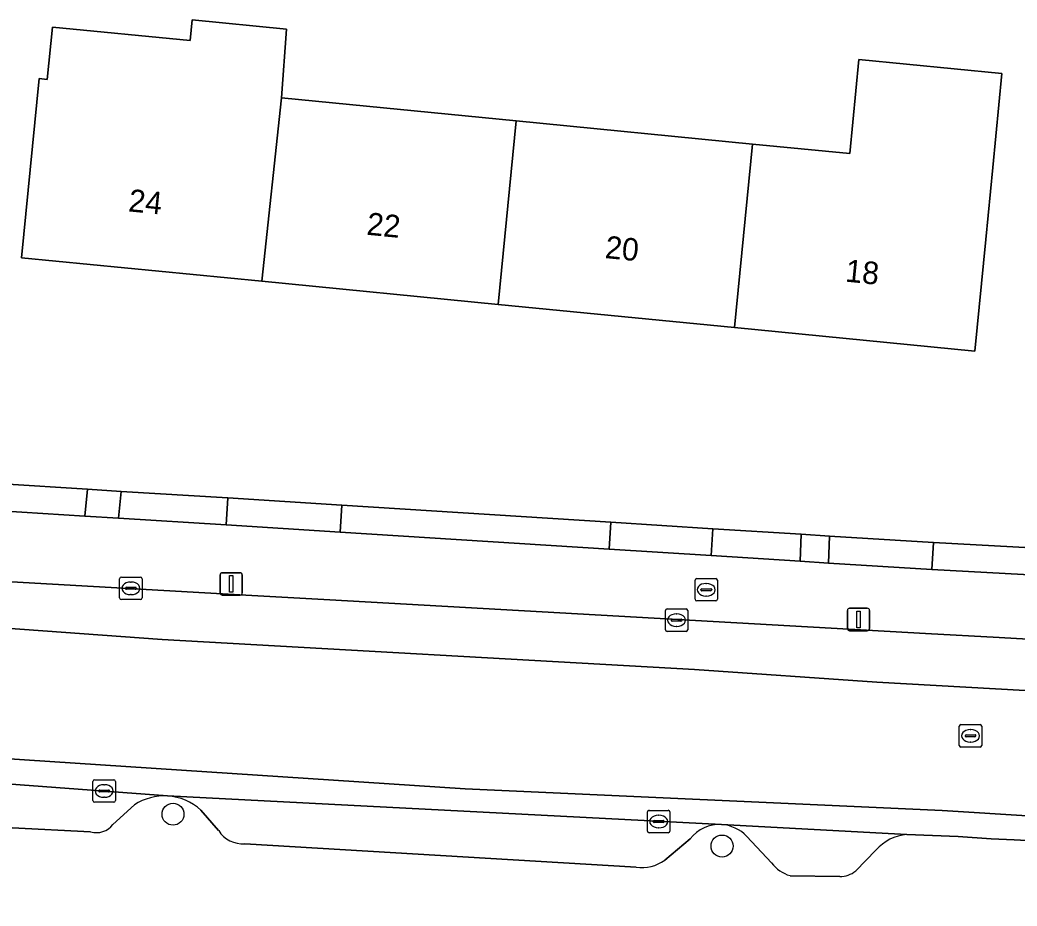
# Model space of a CAD drawing. Extents: x 163008 to 163854, y 382777 to 383982.
# Drawn here: x 163524.84 to 163569.25, y 383844.11 to 383883.57 of the extents above; entities that cross this region are included whole.
import ezdxf

# ---------------------------------------------------------------- set-up
doc = ezdxf.new("R2010")
doc.units = 0
for name, color, linetype in [('IMGEO_Boom', 7, 'Continuous'), ('IMGEO_Brandkraan', 7, 'Continuous'), ('IMGEO_Erf', 7, 'Continuous'), ('IMGEO_Groenvoorziening', 7, 'Continuous'), ('IMGEO_Kolk', 7, 'Continuous'), ('IMGEO_Lichtmast', 7, 'Continuous'), ('IMGEO_Pand', 7, 'Continuous'), ('IMGEO_Pand_nummerreeks', 7, 'Continuous'), ('IMGEO_Parkeervlak_open', 7, 'Continuous'), ('IMGEO_Rijbaan_lokaal_open', 7, 'Continuous'), ('IMGEO_Rioolput', 7, 'Continuous'), ('IMGEO_Voetpad_open', 7, 'Continuous')]:
    doc.layers.add(name, color=color, linetype=linetype)

msp = doc.modelspace()

# ---------------------------------------------------------------- linework, layer by layer
at = {"layer": 'IMGEO_Boom'}
for centre in [(163531.661, 383848.196), (163556.116, 383846.777)]:
    msp.add_circle(centre, 0.489, dxfattribs=at)
at = {"layer": 'IMGEO_Brandkraan'}
for p, q in [((163554.91, 383857.766), (163554.91, 383858.618)), ((163554.985, 383858.692), (163555.837, 383858.692)), ((163555.398, 383858.472), (163555.423, 383858.472)), ((163555.911, 383858.618), (163555.911, 383857.766)), ((163555.169, 383858.186), (163555.169, 383858.198)), ((163555.607, 383858.149), (163555.209, 383858.149)), ((163555.212, 383858.235), (163555.61, 383858.235)), ((163555.653, 383858.198), (163555.653, 383858.186)), ((163555.837, 383857.692), (163554.985, 383857.692)), ((163555.421, 383857.912), (163555.396, 383857.912))]:
    msp.add_line(p, q, dxfattribs=at)
for points in [[(163554.91, 383857.766), (163554.91, 383858.618)], [(163554.985, 383858.692), (163555.837, 383858.692)], [(163555.911, 383858.618), (163555.911, 383857.766)], [(163555.837, 383857.692), (163554.985, 383857.692)]]:
    msp.add_lwpolyline(points, dxfattribs=at)
for centre, radius, start, end in [((163554.987, 383858.616), 0.0765, 91.552, 178.448), ((163554.987, 383858.616), 0.0765, 91.552, 178.448), ((163555.835, 383858.616), 0.0765, 1.552, 88.448), ((163555.835, 383858.616), 0.0765, 1.552, 88.448), ((163555.209, 383858.195), 0.0403, 85.8775, 175.7526), ((163555.206, 383858.185), 0.0366, 178.938, 274.7102), ((163555.61, 383858.192), 0.043, 264.8664, 352.4533), ((163555.614, 383858.197), 0.0386, 1.7309, 96.639), ((163554.987, 383857.768), 0.0765, 181.552, 268.448), ((163554.987, 383857.768), 0.0765, 181.552, 268.448), ((163555.835, 383857.768), 0.0765, 271.552, 358.448), ((163555.835, 383857.768), 0.0765, 271.552, 358.448)]:
    msp.add_arc(centre, radius, start, end, dxfattribs=at)
for centre, major_axis, ratio, start_param, end_param in [((163555.397, 383858.192), (-0.387, 0.002), 0.722429, 4.712389, 7.853982), ((163555.422, 383858.192), (-0.39, 0.002), 0.717154, 1.570796, 4.712389)]:
    msp.add_ellipse(centre, major_axis=major_axis, ratio=ratio, start_param=start_param, end_param=end_param, dxfattribs=at)
at = {"layer": 'IMGEO_Erf'}
msp.add_lwpolyline([(163525.7, 383880.957), (163526.059, 383880.922), (163526.287, 383883.251), (163532.418, 383882.652), (163532.508, 383883.567), (163536.716, 383883.159), (163536.489, 383880.097), (163546.947, 383879.073), (163557.475, 383878.041), (163561.802, 383877.617), (163562.211, 383881.802), (163568.578, 383881.178), (163568.169, 383876.994), (163567.856, 383873.794), (163567.368, 383868.817), (163556.674, 383869.864), (163546.145, 383870.896), (163535.615, 383871.927), (163524.918, 383872.975), (163525.406, 383877.952)], close=True, dxfattribs=at)
msp.add_lwpolyline([(163524.063, 383862.905), (163527.857, 383862.668), (163529.355, 383862.575), (163534.097, 383862.279), (163539.182, 383861.96), (163551.157, 383861.204), (163555.698, 383860.911), (163559.635, 383860.664), (163560.898, 383860.585), (163565.529, 383860.295), (163574.77, 383859.792), (163577.612, 383859.641), (163578.614, 383859.584), (163583.945, 383859.298), (163583.881, 383858.098), (163592.025, 383857.659), (163597.667, 383857.355), (163614.983, 383856.422)], dxfattribs=at)
at = {"layer": 'IMGEO_Groenvoorziening'}
for points in [[(163527.74, 383861.472), (163527.857, 383862.668), (163524.063, 383862.905), (163523.994, 383861.706)], [(163534.097, 383862.279), (163529.355, 383862.575), (163529.238, 383861.378), (163534.028, 383861.079)], [(163551.088, 383860), (163551.157, 383861.204), (163539.182, 383861.96), (163539.113, 383860.757)], [(163559.635, 383860.664), (163555.698, 383860.911), (163555.629, 383859.713), (163559.597, 383859.462)], [(163565.529, 383860.295), (163560.898, 383860.585), (163560.852, 383859.383), (163565.46, 383859.091)]]:
    msp.add_lwpolyline(points, close=True, dxfattribs=at)
at = {"layer": 'IMGEO_Kolk'}
for p, q in [((163529.284, 383857.831), (163529.284, 383858.683)), ((163529.359, 383858.757), (163530.211, 383858.757)), ((163529.772, 383858.537), (163529.797, 383858.537)), ((163530.285, 383858.683), (163530.285, 383857.831)), ((163529.543, 383858.251), (163529.543, 383858.263)), ((163529.981, 383858.214), (163529.583, 383858.214)), ((163529.586, 383858.3), (163529.984, 383858.3)), ((163529.795, 383857.977), (163529.77, 383857.977)), ((163530.027, 383858.263), (163530.027, 383858.251)), ((163530.211, 383857.757), (163529.359, 383857.757)), ((163553.589, 383856.413), (163553.589, 383857.265)), ((163553.664, 383857.339), (163554.516, 383857.339)), ((163554.077, 383857.119), (163554.102, 383857.119)), ((163554.59, 383857.265), (163554.59, 383856.413)), ((163553.848, 383856.833), (163553.848, 383856.845)), ((163554.286, 383856.796), (163553.888, 383856.796)), ((163553.891, 383856.882), (163554.289, 383856.882)), ((163554.332, 383856.845), (163554.332, 383856.833)), ((163554.516, 383856.339), (163553.664, 383856.339)), ((163554.1, 383856.559), (163554.075, 383856.559)), ((163528.094, 383848.805), (163528.094, 383849.657)), ((163528.169, 383849.731), (163529.021, 383849.731)), ((163528.582, 383849.511), (163528.607, 383849.511)), ((163529.095, 383849.657), (163529.095, 383848.805)), ((163528.353, 383849.225), (163528.353, 383849.237)), ((163528.791, 383849.188), (163528.393, 383849.188)), ((163528.396, 383849.274), (163528.794, 383849.274)), ((163528.837, 383849.237), (163528.837, 383849.225)), ((163529.021, 383848.731), (163528.169, 383848.731)), ((163528.605, 383848.951), (163528.58, 383848.951)), ((163552.792, 383847.443), (163552.792, 383848.295)), ((163552.867, 383848.369), (163553.719, 383848.369)), ((163553.793, 383848.295), (163553.793, 383847.443)), ((163553.051, 383847.863), (163553.051, 383847.875)), ((163553.489, 383847.826), (163553.091, 383847.826)), ((163553.094, 383847.912), (163553.492, 383847.912)), ((163553.28, 383848.149), (163553.305, 383848.149)), ((163553.535, 383847.875), (163553.535, 383847.863)), ((163553.719, 383847.369), (163552.867, 383847.369)), ((163553.303, 383847.589), (163553.278, 383847.589))]:
    msp.add_line(p, q, dxfattribs=at)
for points in [[(163529.284, 383857.831), (163529.284, 383858.683)], [(163529.359, 383858.757), (163530.211, 383858.757)], [(163530.285, 383858.683), (163530.285, 383857.831)], [(163530.211, 383857.757), (163529.359, 383857.757)], [(163553.589, 383856.413), (163553.589, 383857.265)], [(163553.664, 383857.339), (163554.516, 383857.339)], [(163554.59, 383857.265), (163554.59, 383856.413)], [(163554.516, 383856.339), (163553.664, 383856.339)], [(163528.094, 383848.805), (163528.094, 383849.657)], [(163528.169, 383849.731), (163529.021, 383849.731)], [(163529.095, 383849.657), (163529.095, 383848.805)], [(163529.021, 383848.731), (163528.169, 383848.731)], [(163552.792, 383847.443), (163552.792, 383848.295)], [(163552.867, 383848.369), (163553.719, 383848.369)], [(163553.793, 383848.295), (163553.793, 383847.443)], [(163553.719, 383847.369), (163552.867, 383847.369)]]:
    msp.add_lwpolyline(points, dxfattribs=at)
for centre, radius, start, end in [((163529.361, 383858.681), 0.0765, 91.552, 178.448), ((163529.361, 383858.681), 0.0765, 91.552, 178.448), ((163530.209, 383858.681), 0.0765, 1.552, 88.448), ((163530.209, 383858.681), 0.0765, 1.552, 88.448), ((163529.583, 383858.26), 0.0403, 85.8775, 175.7526), ((163529.58, 383858.25), 0.0366, 178.938, 274.7102), ((163529.984, 383858.257), 0.043, 264.8664, 352.4533), ((163529.988, 383858.262), 0.0386, 1.7309, 96.639), ((163529.361, 383857.833), 0.0765, 181.552, 268.448), ((163529.361, 383857.833), 0.0765, 181.552, 268.448), ((163530.209, 383857.833), 0.0765, 271.552, 358.448), ((163530.209, 383857.833), 0.0765, 271.552, 358.448), ((163553.666, 383857.263), 0.0765, 91.552, 178.448), ((163553.666, 383857.263), 0.0765, 91.552, 178.448), ((163554.514, 383857.263), 0.0765, 1.552, 88.448), ((163554.514, 383857.263), 0.0765, 1.552, 88.448), ((163553.888, 383856.842), 0.0403, 85.8775, 175.7526), ((163553.885, 383856.832), 0.0366, 178.938, 274.7102), ((163554.289, 383856.839), 0.043, 264.8664, 352.4533), ((163554.293, 383856.844), 0.0386, 1.7309, 96.639), ((163553.666, 383856.415), 0.0765, 181.552, 268.448), ((163553.666, 383856.415), 0.0765, 181.552, 268.448), ((163554.514, 383856.415), 0.0765, 271.552, 358.448), ((163554.514, 383856.415), 0.0765, 271.552, 358.448), ((163528.171, 383849.655), 0.0765, 91.552, 178.448), ((163528.171, 383849.655), 0.0765, 91.552, 178.448), ((163529.019, 383849.655), 0.0765, 1.552, 88.448), ((163529.019, 383849.655), 0.0765, 1.552, 88.448), ((163528.393, 383849.234), 0.0403, 85.8775, 175.7526), ((163528.39, 383849.224), 0.0366, 178.938, 274.7102), ((163528.794, 383849.231), 0.043, 264.8664, 352.4533), ((163528.798, 383849.236), 0.0386, 1.7309, 96.639), ((163528.171, 383848.807), 0.0765, 181.552, 268.448), ((163528.171, 383848.807), 0.0765, 181.552, 268.448), ((163529.019, 383848.807), 0.0765, 271.552, 358.448), ((163529.019, 383848.807), 0.0765, 271.552, 358.448), ((163552.869, 383848.293), 0.0765, 91.552, 178.448), ((163552.869, 383848.293), 0.0765, 91.552, 178.448), ((163553.717, 383848.293), 0.0765, 1.552, 88.448), ((163553.717, 383848.293), 0.0765, 1.552, 88.448), ((163553.091, 383847.872), 0.0403, 85.8775, 175.7526), ((163553.088, 383847.862), 0.0366, 178.938, 274.7102), ((163553.492, 383847.869), 0.043, 264.8664, 352.4533), ((163553.496, 383847.874), 0.0386, 1.7309, 96.639), ((163552.869, 383847.445), 0.0765, 181.552, 268.448), ((163552.869, 383847.445), 0.0765, 181.552, 268.448), ((163553.717, 383847.445), 0.0765, 271.552, 358.448), ((163553.717, 383847.445), 0.0765, 271.552, 358.448)]:
    msp.add_arc(centre, radius, start, end, dxfattribs=at)
for centre, major_axis, ratio, start_param, end_param in [((163529.771, 383858.257), (-0.387, 0.002), 0.722429, 4.712389, 7.853982), ((163529.796, 383858.257), (-0.39, 0.002), 0.717154, 1.570796, 4.712389), ((163554.076, 383856.839), (-0.387, 0.002), 0.722429, 4.712389, 7.853982), ((163554.101, 383856.839), (-0.39, 0.002), 0.717154, 1.570796, 4.712389), ((163528.581, 383849.231), (-0.387, 0.002), 0.722429, 4.712389, 7.853982), ((163528.606, 383849.231), (-0.39, 0.002), 0.717154, 1.570796, 4.712389), ((163553.279, 383847.869), (-0.387, 0.002), 0.722429, 4.712389, 7.853982), ((163553.304, 383847.869), (-0.39, 0.002), 0.717154, 1.570796, 4.712389)]:
    msp.add_ellipse(centre, major_axis=major_axis, ratio=ratio, start_param=start_param, end_param=end_param, dxfattribs=at)
at = {"layer": 'IMGEO_Lichtmast'}
for p, q in [((163533.757, 383858.053), (163533.757, 383858.853)), ((163533.757, 383858.853), (163533.757, 383858.053)), ((163533.857, 383858.953), (163534.647, 383858.953)), ((163534.647, 383858.953), (163533.857, 383858.953)), ((163534.747, 383858.853), (163534.747, 383858.053)), ((163534.747, 383858.053), (163534.747, 383858.853)), ((163534.647, 383857.953), (163533.857, 383857.953)), ((163533.857, 383857.953), (163534.647, 383857.953)), ((163561.695, 383856.469), (163561.695, 383857.269)), ((163561.695, 383857.269), (163561.695, 383856.469)), ((163561.795, 383857.369), (163562.585, 383857.369)), ((163562.585, 383857.369), (163561.795, 383857.369)), ((163562.685, 383857.269), (163562.685, 383856.469)), ((163562.685, 383856.469), (163562.685, 383857.269)), ((163562.585, 383856.369), (163561.795, 383856.369)), ((163561.795, 383856.369), (163562.585, 383856.369))]:
    msp.add_line(p, q, dxfattribs=at)
for points in [[(163534.177, 383858.828), (163534.327, 383858.828), (163534.327, 383858.078), (163534.177, 383858.078), (163534.177, 383858.828)], [(163562.115, 383857.244), (163562.265, 383857.244), (163562.265, 383856.494), (163562.115, 383856.494), (163562.115, 383857.244)]]:
    msp.add_lwpolyline(points, dxfattribs=at)
for centre, start, end in [((163533.857, 383858.853), 90, 180), ((163533.857, 383858.853), 90, 180), ((163534.647, 383858.853), 0, 90), ((163534.647, 383858.853), 360, 90), ((163533.857, 383858.053), 180, 270), ((163533.857, 383858.053), 180, 270), ((163534.647, 383858.053), 270, 0), ((163534.647, 383858.053), 270, 0), ((163561.795, 383857.269), 90, 180), ((163561.795, 383857.269), 90, 180), ((163562.585, 383857.269), 0, 90), ((163562.585, 383857.269), 360, 90), ((163561.795, 383856.469), 180, 270), ((163561.795, 383856.469), 180, 270), ((163562.585, 383856.469), 270, 0), ((163562.585, 383856.469), 270, 0)]:
    msp.add_arc(centre, 0.1, start, end, dxfattribs=at)
at = {"layer": 'IMGEO_Pand'}
for points in [[(163535.615, 383871.927), (163536.489, 383880.097), (163536.716, 383883.159), (163532.508, 383883.567), (163532.418, 383882.652), (163526.287, 383883.251), (163526.059, 383880.922), (163525.7, 383880.957), (163525.406, 383877.952), (163524.918, 383872.975)], [(163567.856, 383873.794), (163568.169, 383876.994), (163568.578, 383881.178), (163562.211, 383881.802), (163561.802, 383877.617), (163557.475, 383878.041), (163556.674, 383869.864), (163567.368, 383868.817)], [(163546.145, 383870.896), (163546.947, 383879.073), (163536.489, 383880.097), (163535.615, 383871.927)], [(163556.674, 383869.864), (163557.475, 383878.041), (163546.947, 383879.073), (163546.145, 383870.896)]]:
    msp.add_lwpolyline(points, close=True, dxfattribs=at)
at = {"layer": 'IMGEO_Parkeervlak_open'}
for points in [[(163614.432, 383853.575), (163598.356, 383854.445), (163591.74, 383854.802), (163575.287, 383855.692), (163571.814, 383855.88), (163568.463, 383856.062), (163565.182, 383856.239), (163538.642, 383857.745), (163534.9, 383857.958), (163524.463, 383858.55), (163520.771, 383858.781), (163519.719, 383858.846), (163516.14, 383859.067), (163500, 383860.427), (163482.019, 383862.153), (163481.869, 383860.64), (163481.801, 383859.958), (163499.575, 383858.421), (163509.09, 383857.584), (163531.179, 383855.971), (163554.88, 383854.639), (163563.014, 383854.078), (163616.657, 383851.062)], [(163531.422, 383849.011), (163520.862, 383849.796)], [(163528.987, 383847.736), (163529.949, 383848.613)], [(163556.089, 383847.741), (163531.422, 383849.011)], [(163532.904, 383848.376), (163533.694, 383847.466)], [(163564.349, 383847.298), (163556.089, 383847.741)], [(163524.491, 383847.584), (163527.993, 383847.417)], [(163534.856, 383846.881), (163552.289, 383845.844)], [(163553.562, 383846.147), (163554.69, 383847.099)], [(163557.218, 383847.209), (163558.321, 383846.025)], [(163562.068, 383845.669), (163562.966, 383846.601)], [(163559.141, 383845.459), (163561.357, 383845.427)]]:
    msp.add_lwpolyline(points, dxfattribs=at)
for centre, radius, start, end in [((163531.285, 383846.594), 2.421, 86.7504, 123.4898), ((163531.237, 383846.533), 2.485, 47.8769, 85.7353), ((163528.26, 383848.293), 0.916, 253.0395, 322.5461), ((163556.024, 383846.038), 1.704, 87.8032, 141.4975), ((163555.969, 383846.022), 1.723, 43.5335, 86.0056), ((163534.757, 383848.13), 1.253, 212.0118, 274.543), ((163564.555, 383845.169), 2.138, 95.5176, 137.9765), ((163552.547, 383847.587), 1.762, 261.5873, 305.1896), ((163559.591, 383846.988), 1.593, 217.1661, 253.6036), ((163561.387, 383846.505), 1.078, 268.4127, 309.1809)]:
    msp.add_arc(centre, radius, start, end, dxfattribs=at)
at = {"layer": 'IMGEO_Rijbaan_lokaal_open'}
msp.add_lwpolyline([(163635.833, 383849.692), (163616.657, 383851.062), (163563.014, 383854.078), (163554.88, 383854.639), (163531.179, 383855.971), (163509.09, 383857.584), (163499.575, 383858.421), (163481.801, 383859.958), (163481.225, 383854.163), (163484.284, 383853.856), (163499.94, 383852.442), (163516.905, 383851.149), (163544.679, 383849.325), (163565.911, 383848.36), (163589.824, 383846.858), (163620.842, 383844.928), (163635.527, 383844.184)], close=True, dxfattribs=at)
for points in [[(163620.842, 383844.928), (163589.824, 383846.858), (163565.911, 383848.36), (163544.679, 383849.325), (163516.905, 383851.149)], [(163520.862, 383849.796), (163531.422, 383849.011), (163556.089, 383847.741), (163564.349, 383847.298), (163566.629, 383847.199), (163568.104, 383847.103), (163569.13, 383847.05), (163575.155, 383846.737), (163595.355, 383845.584), (163601.949, 383845.213), (163625.564, 383843.885)]]:
    msp.add_lwpolyline(points, dxfattribs=at)
at = {"layer": 'IMGEO_Rioolput'}
for p, q in [((163566.757, 383852.187), (163567.609, 383852.187)), ((163566.682, 383851.261), (163566.682, 383852.113)), ((163566.984, 383851.73), (163567.382, 383851.73)), ((163567.17, 383851.967), (163567.195, 383851.967)), ((163567.683, 383852.113), (163567.683, 383851.261)), ((163566.941, 383851.681), (163566.941, 383851.693)), ((163567.379, 383851.644), (163566.981, 383851.644)), ((163567.193, 383851.407), (163567.168, 383851.407)), ((163567.425, 383851.693), (163567.425, 383851.681)), ((163567.609, 383851.187), (163566.757, 383851.187))]:
    msp.add_line(p, q, dxfattribs=at)
for points in [[(163566.757, 383852.187), (163567.609, 383852.187)], [(163566.682, 383851.261), (163566.682, 383852.113)], [(163567.683, 383852.113), (163567.683, 383851.261)], [(163567.609, 383851.187), (163566.757, 383851.187)]]:
    msp.add_lwpolyline(points, dxfattribs=at)
for centre, radius, start, end in [((163566.759, 383852.111), 0.0765, 91.552, 178.448), ((163566.759, 383852.111), 0.0765, 91.552, 178.448), ((163567.607, 383852.111), 0.0765, 1.552, 88.448), ((163567.607, 383852.111), 0.0765, 1.552, 88.448), ((163566.981, 383851.69), 0.0403, 85.8775, 175.7526), ((163567.386, 383851.692), 0.0386, 1.7309, 96.639), ((163566.978, 383851.68), 0.0366, 178.938, 274.7102), ((163567.382, 383851.687), 0.043, 264.8664, 352.4533), ((163566.759, 383851.263), 0.0765, 181.552, 268.448), ((163566.759, 383851.263), 0.0765, 181.552, 268.448), ((163567.607, 383851.263), 0.0765, 271.552, 358.448), ((163567.607, 383851.263), 0.0765, 271.552, 358.448)]:
    msp.add_arc(centre, radius, start, end, dxfattribs=at)
for centre, major_axis, ratio, start_param, end_param in [((163567.169, 383851.687), (-0.387, 0.002), 0.722429, 4.712389, 7.853982), ((163567.194, 383851.687), (-0.39, 0.002), 0.717154, 1.570796, 4.712389)]:
    msp.add_ellipse(centre, major_axis=major_axis, ratio=ratio, start_param=start_param, end_param=end_param, dxfattribs=at)
at = {"layer": 'IMGEO_Voetpad_open'}
for points in [[(163472.562, 383863.061), (163482.019, 383862.153), (163500, 383860.427), (163516.14, 383859.067), (163519.719, 383858.846), (163520.771, 383858.781), (163524.463, 383858.55), (163534.9, 383857.958), (163538.642, 383857.745), (163565.182, 383856.239), (163568.463, 383856.062), (163571.814, 383855.88), (163575.287, 383855.692), (163591.74, 383854.802), (163598.356, 383854.445), (163614.432, 383853.575)], [(163614.983, 383856.422), (163597.667, 383857.355), (163592.025, 383857.659), (163583.881, 383858.098), (163578.545, 383858.386), (163577.543, 383858.44), (163574.701, 383858.593), (163565.46, 383859.091), (163560.852, 383859.383), (163559.597, 383859.462), (163555.629, 383859.713), (163551.088, 383860), (163539.113, 383860.757), (163534.028, 383861.079), (163529.238, 383861.378), (163527.74, 383861.472), (163523.994, 383861.706)], [(163529.949, 383848.613), (163528.987, 383847.736)], [(163533.694, 383847.466), (163532.904, 383848.376)], [(163527.993, 383847.417), (163524.491, 383847.584)], [(163707.93, 383834.136), (163707.571, 383834.222), (163690.727, 383838.237), (163687.119, 383838.918), (163678.171, 383840.384), (163669.353, 383841.422), (163660.152, 383841.939), (163656.575, 383842.141), (163650.94, 383842.458), (163635.479, 383843.327), (163634.003, 383843.41), (163630.247, 383843.619), (163629.13, 383843.682), (163625.564, 383843.885), (163601.949, 383845.213), (163595.355, 383845.584), (163575.155, 383846.737), (163569.13, 383847.05), (163568.104, 383847.103), (163566.629, 383847.199), (163564.349, 383847.298)], [(163552.289, 383845.844), (163534.856, 383846.881)], [(163554.69, 383847.099), (163553.562, 383846.147)], [(163558.321, 383846.025), (163557.218, 383847.209)], [(163562.966, 383846.601), (163562.068, 383845.669)], [(163561.357, 383845.427), (163559.141, 383845.459)]]:
    msp.add_lwpolyline(points, dxfattribs=at)
for points in [[(163529.355, 383862.575), (163527.857, 383862.668), (163527.74, 383861.472), (163529.238, 383861.378)], [(163534.097, 383862.279), (163534.028, 383861.079), (163539.113, 383860.757), (163539.182, 383861.96)], [(163551.157, 383861.204), (163551.088, 383860), (163555.629, 383859.713), (163555.698, 383860.911)], [(163560.898, 383860.585), (163559.635, 383860.664), (163559.597, 383859.462), (163560.852, 383859.383)], [(163565.529, 383860.295), (163565.46, 383859.091), (163574.701, 383858.593), (163574.77, 383859.792)]]:
    msp.add_lwpolyline(points, close=True, dxfattribs=at)
for centre, radius, start, end in [((163531.285, 383846.594), 2.421, 86.7504, 123.4898), ((163531.237, 383846.533), 2.485, 47.8769, 85.7353), ((163528.26, 383848.293), 0.916, 253.0395, 322.5461), ((163556.024, 383846.038), 1.704, 87.8032, 141.4975), ((163555.969, 383846.022), 1.723, 43.5335, 86.0056), ((163534.757, 383848.13), 1.253, 212.0118, 274.543), ((163564.555, 383845.169), 2.138, 95.5176, 137.9765), ((163552.547, 383847.587), 1.762, 261.5873, 305.1896), ((163559.591, 383846.988), 1.593, 217.1661, 253.6036), ((163561.387, 383846.505), 1.078, 268.4127, 309.1809)]:
    msp.add_arc(centre, radius, start, end, dxfattribs=at)

# ---------------------------------------------------------------- texts
at = {"layer": 'IMGEO_Pand_nummerreeks'}
for s, p in [('24', (163529.647, 383875.044)), ('22', (163540.256, 383874.005)), ('20', (163550.875, 383872.965)), ('18', (163561.578, 383871.917))]:
    msp.add_text(s, height=1, rotation=354.4079, dxfattribs=at).set_placement(p)

doc.saveas('drawing.dxf')
